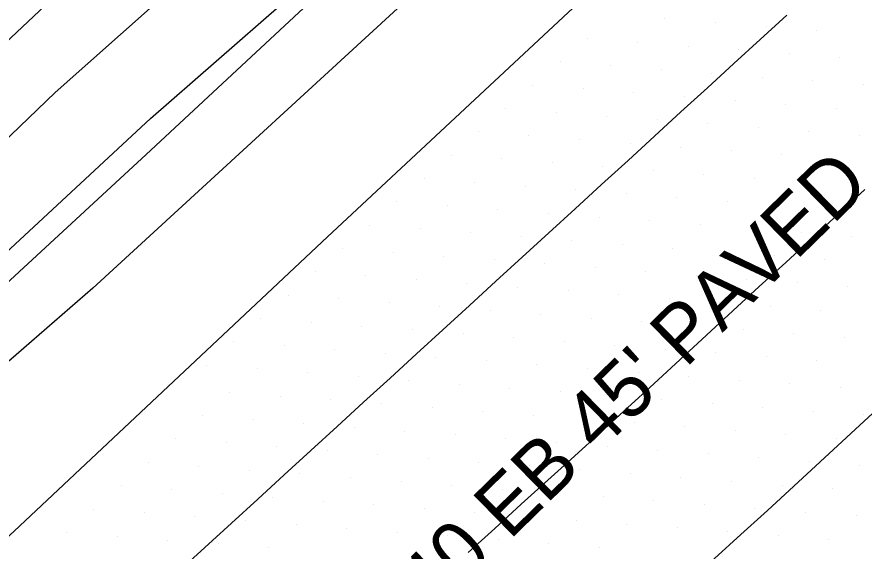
# Model space of a CAD drawing. Extents: x 1548934 to 1561348, y 809680 to 824075.
# Drawn here: x 1551981.6 to 1552040.6, y 810842.5 to 810879.7 of the extents above; entities that cross this region are included whole.
import ezdxf

# ---------------------------------------------------------------- set-up
doc = ezdxf.new("R2010")
doc.units = 0
for name, color, linetype in [('E_NCDOT_Vertical_Profile_Ground_Line', 7, 'Continuous'), ('Exist DTM Scan Elevation Point', 7, 'Continuous'), ('Exist Guardrail Cable Guide Rail', 7, 'Continuous'), ('Exist Roads EOP Text', 7, 'Continuous'), ('P_RDY_Terminator_Cell', 7, 'Continuous'), ('PH Exist DTM Breakline', 7, 'Continuous')]:
    doc.layers.add(name, color=color, linetype=linetype)

msp = doc.modelspace()

# ---------------------------------------------------------------- linework, layer by layer
at = {"layer": 'E_NCDOT_Vertical_Profile_Ground_Line'}
msp.add_lwpolyline([(1551914.733, 810783.326), (1551936.975, 810803.465), (1551959.182, 810823.64), (1551981.364, 810843.843), (1552003.226, 810864.385), (1552025.148, 810884.865), (1552043.694, 810901.636), (1552062.107, 810918.548), (1552080.398, 810935.59), (1552098.623, 810952.701), (1552117.113, 810969.532), (1552135.352, 810986.629), (1552153.57, 811003.748), (1552171.877, 811020.773), (1552190.026, 811037.966), (1552208.08, 811055.241), (1552226.135, 811072.468)], dxfattribs=at)
at = {"layer": 'Exist DTM Scan Elevation Point'}
for p, q in [((1552026.752, 810879.594), (1552026.752, 810879.594)), ((1552030.277, 810879.326), (1552030.277, 810879.326)), ((1552033.803, 810879.059), (1552033.803, 810879.059)), ((1552037.327, 810878.791), (1552037.327, 810878.791)), ((1552021.331, 810878.233), (1552021.331, 810878.233)), ((1552024.856, 810877.965), (1552024.856, 810877.965)), ((1552028.381, 810877.697), (1552028.381, 810877.697)), ((1552031.906, 810877.43), (1552031.906, 810877.43)), ((1552035.431, 810877.162), (1552035.431, 810877.162)), ((1552019.435, 810876.604), (1552019.435, 810876.604)), ((1552038.956, 810876.894), (1552038.956, 810876.894)), ((1552022.96, 810876.336), (1552022.96, 810876.336)), ((1552026.485, 810876.069), (1552026.485, 810876.069)), ((1552030.01, 810875.801), (1552030.01, 810875.801)), ((1552033.535, 810875.533), (1552033.535, 810875.533)), ((1552037.06, 810875.265), (1552037.06, 810875.265)), ((1552017.538, 810874.975), (1552017.538, 810874.975)), ((1552021.063, 810874.708), (1552021.063, 810874.708)), ((1552040.585, 810874.998), (1552040.585, 810874.998)), ((1552024.588, 810874.44), (1552024.588, 810874.44)), ((1552028.113, 810874.172), (1552028.113, 810874.172)), ((1552031.638, 810873.904), (1552031.638, 810873.904)), ((1552035.163, 810873.636), (1552035.163, 810873.636)), ((1552015.642, 810873.346), (1552015.642, 810873.346)), ((1552019.167, 810873.079), (1552019.167, 810873.079)), ((1552022.692, 810872.811), (1552022.692, 810872.811)), ((1552038.689, 810873.369), (1552038.689, 810873.369)), ((1552026.217, 810872.543), (1552026.217, 810872.543)), ((1552029.742, 810872.275), (1552029.742, 810872.275)), ((1552013.746, 810871.718), (1552013.746, 810871.718)), ((1552033.267, 810872.007), (1552033.267, 810872.007)), ((1552036.792, 810871.74), (1552036.792, 810871.74)), ((1552017.27, 810871.449), (1552017.27, 810871.449)), ((1552020.795, 810871.182), (1552020.795, 810871.182)), ((1552040.318, 810871.472), (1552040.318, 810871.472)), ((1552024.321, 810870.914), (1552024.321, 810870.914)), ((1552027.845, 810870.646), (1552027.845, 810870.646)), ((1552011.849, 810870.089), (1552011.849, 810870.089)), ((1552031.371, 810870.379), (1552031.371, 810870.379)), ((1552034.896, 810870.111), (1552034.896, 810870.111)), ((1552015.374, 810869.821), (1552015.374, 810869.821)), ((1552018.899, 810869.553), (1552018.899, 810869.553)), ((1552022.424, 810869.285), (1552022.424, 810869.285)), ((1552038.421, 810869.843), (1552038.421, 810869.843)), ((1552025.949, 810869.017), (1552025.949, 810869.017)), ((1552029.474, 810868.75), (1552029.474, 810868.75)), ((1552009.953, 810868.46), (1552009.953, 810868.46)), ((1552013.478, 810868.192), (1552013.478, 810868.192)), ((1552033, 810868.482), (1552033, 810868.482)), ((1552036.525, 810868.214), (1552036.525, 810868.214)), ((1552017.003, 810867.924), (1552017.003, 810867.924)), ((1552020.528, 810867.656), (1552020.528, 810867.656)), ((1552040.05, 810867.947), (1552040.05, 810867.947)), ((1552024.053, 810867.388), (1552024.053, 810867.388)), ((1552027.578, 810867.121), (1552027.578, 810867.121)), ((1552008.057, 810866.831), (1552008.057, 810866.831)), ((1552011.582, 810866.563), (1552011.582, 810866.563)), ((1552031.103, 810866.853), (1552031.103, 810866.853)), ((1552034.628, 810866.586), (1552034.628, 810866.586)), ((1552038.154, 810866.318), (1552038.154, 810866.318)), ((1552015.106, 810866.295), (1552015.106, 810866.295)), ((1552018.631, 810866.027), (1552018.631, 810866.027)), ((1552022.156, 810865.759), (1552022.156, 810865.759)), ((1552006.161, 810865.202), (1552006.161, 810865.202)), ((1552025.682, 810865.492), (1552025.682, 810865.492)), ((1552029.207, 810865.224), (1552029.207, 810865.224)), ((1552009.686, 810864.934), (1552009.686, 810864.934)), ((1552013.21, 810864.666), (1552013.21, 810864.666)), ((1552032.732, 810864.957), (1552032.732, 810864.957)), ((1552036.257, 810864.689), (1552036.257, 810864.689)), ((1552016.735, 810864.398), (1552016.735, 810864.398)), ((1552020.26, 810864.13), (1552020.26, 810864.13)), ((1552039.783, 810864.421), (1552039.783, 810864.421)), ((1552004.264, 810863.573), (1552004.264, 810863.573)), ((1552023.785, 810863.863), (1552023.785, 810863.863)), ((1552027.31, 810863.595), (1552027.31, 810863.595)), ((1552007.789, 810863.305), (1552007.789, 810863.305)), ((1552011.314, 810863.037), (1552011.314, 810863.037)), ((1552014.839, 810862.77), (1552014.839, 810862.77)), ((1552030.836, 810863.328), (1552030.836, 810863.328)), ((1552034.361, 810863.06), (1552034.361, 810863.06)), ((1552037.886, 810862.793), (1552037.886, 810862.793)), ((1552018.364, 810862.501), (1552018.364, 810862.501)), ((1552021.889, 810862.234), (1552021.889, 810862.234)), ((1552002.368, 810861.944), (1552002.368, 810861.944)), ((1552005.893, 810861.676), (1552005.893, 810861.676)), ((1552025.414, 810861.966), (1552025.414, 810861.966)), ((1552028.939, 810861.699), (1552028.939, 810861.699)), ((1552009.418, 810861.409), (1552009.418, 810861.409)), ((1552012.942, 810861.141), (1552012.942, 810861.141)), ((1552032.465, 810861.431), (1552032.465, 810861.431)), ((1552035.99, 810861.164), (1552035.99, 810861.164)), ((1552016.467, 810860.873), (1552016.467, 810860.873)), ((1552019.992, 810860.605), (1552019.992, 810860.605)), ((1552039.515, 810860.896), (1552039.515, 810860.896)), ((1552000.472, 810860.316), (1552000.472, 810860.316)), ((1552003.996, 810860.047), (1552003.996, 810860.047)), ((1552023.518, 810860.337), (1552023.518, 810860.337)), ((1552027.043, 810860.07), (1552027.043, 810860.07)), ((1552007.521, 810859.78), (1552007.521, 810859.78)), ((1552011.046, 810859.512), (1552011.046, 810859.512)), ((1552014.571, 810859.244), (1552014.571, 810859.244)), ((1552030.568, 810859.802), (1552030.568, 810859.802)), ((1552034.093, 810859.535), (1552034.093, 810859.535)), ((1552037.619, 810859.267), (1552037.619, 810859.267)), ((1551998.575, 810858.687), (1551998.575, 810858.687)), ((1552018.096, 810858.976), (1552018.096, 810858.976)), ((1552021.621, 810858.708), (1552021.621, 810858.708)), ((1552002.1, 810858.419), (1552002.1, 810858.419)), ((1552005.625, 810858.151), (1552005.625, 810858.151)), ((1552025.147, 810858.441), (1552025.147, 810858.441)), ((1552028.672, 810858.173), (1552028.672, 810858.173)), ((1552009.15, 810857.883), (1552009.15, 810857.883)), ((1552012.674, 810857.615), (1552012.674, 810857.615)), ((1552032.197, 810857.906), (1552032.197, 810857.906)), ((1552035.722, 810857.638), (1552035.722, 810857.638)), ((1551996.679, 810857.058), (1551996.679, 810857.058)), ((1552016.2, 810857.347), (1552016.2, 810857.347)), ((1552019.725, 810857.079), (1552019.725, 810857.079)), ((1552039.248, 810857.371), (1552039.248, 810857.371)), ((1552000.204, 810856.79), (1552000.204, 810856.79)), ((1552003.728, 810856.522), (1552003.728, 810856.522)), ((1552023.25, 810856.812), (1552023.25, 810856.812)), ((1552026.775, 810856.544), (1552026.775, 810856.544)), ((1552030.301, 810856.277), (1552030.301, 810856.277)), ((1552007.253, 810856.254), (1552007.253, 810856.254)), ((1552010.778, 810855.986), (1552010.778, 810855.986)), ((1552014.303, 810855.718), (1552014.303, 810855.718)), ((1552033.826, 810856.009), (1552033.826, 810856.009)), ((1552037.351, 810855.742), (1552037.351, 810855.742)), ((1551994.783, 810855.429), (1551994.783, 810855.429)), ((1551998.307, 810855.161), (1551998.307, 810855.161)), ((1552017.828, 810855.451), (1552017.828, 810855.451)), ((1552021.354, 810855.183), (1552021.354, 810855.183)), ((1552001.832, 810854.893), (1552001.832, 810854.893)), ((1552005.357, 810854.625), (1552005.357, 810854.625)), ((1552024.879, 810854.915), (1552024.879, 810854.915)), ((1552028.404, 810854.648), (1552028.404, 810854.648)), ((1552008.882, 810854.357), (1552008.882, 810854.357)), ((1552012.407, 810854.089), (1552012.407, 810854.089)), ((1552031.93, 810854.38), (1552031.93, 810854.38)), ((1552035.455, 810854.113), (1552035.455, 810854.113)), ((1551996.411, 810853.532), (1551996.411, 810853.532)), ((1552015.932, 810853.822), (1552015.932, 810853.822)), ((1552019.457, 810853.554), (1552019.457, 810853.554)), ((1552038.98, 810853.845), (1552038.98, 810853.845)), ((1551999.936, 810853.264), (1551999.936, 810853.264)), ((1552003.461, 810852.996), (1552003.461, 810852.996)), ((1552006.985, 810852.728), (1552006.985, 810852.728)), ((1552022.983, 810853.286), (1552022.983, 810853.286)), ((1552026.508, 810853.019), (1552026.508, 810853.019)), ((1552030.033, 810852.751), (1552030.033, 810852.751)), ((1552010.51, 810852.46), (1552010.51, 810852.46)), ((1552014.036, 810852.193), (1552014.036, 810852.193)), ((1552033.559, 810852.484), (1552033.559, 810852.484)), ((1552037.084, 810852.216), (1552037.084, 810852.216)), ((1551994.514, 810851.903), (1551994.514, 810851.903)), ((1551998.039, 810851.635), (1551998.039, 810851.635)), ((1552017.561, 810851.925), (1552017.561, 810851.925)), ((1552021.086, 810851.658), (1552021.086, 810851.658)), ((1552040.609, 810851.949), (1552040.609, 810851.949)), ((1552001.564, 810851.367), (1552001.564, 810851.367)), ((1552005.089, 810851.099), (1552005.089, 810851.099)), ((1552024.612, 810851.39), (1552024.612, 810851.39)), ((1552028.137, 810851.122), (1552028.137, 810851.122)), ((1552008.614, 810850.831), (1552008.614, 810850.831)), ((1552012.139, 810850.564), (1552012.139, 810850.564)), ((1552031.662, 810850.855), (1552031.662, 810850.855)), ((1552035.187, 810850.587), (1552035.187, 810850.587)), ((1551992.618, 810850.274), (1551992.618, 810850.274)), ((1551996.143, 810850.006), (1551996.143, 810850.006)), ((1552015.665, 810850.296), (1552015.665, 810850.296)), ((1552019.19, 810850.029), (1552019.19, 810850.029)), ((1552038.713, 810850.32), (1552038.713, 810850.32)), ((1551999.668, 810849.738), (1551999.668, 810849.738)), ((1552003.193, 810849.47), (1552003.193, 810849.47)), ((1552006.718, 810849.202), (1552006.718, 810849.202)), ((1552022.715, 810849.761), (1552022.715, 810849.761)), ((1552026.24, 810849.494), (1552026.24, 810849.494)), ((1552029.766, 810849.226), (1552029.766, 810849.226)), ((1551990.722, 810848.645), (1551990.722, 810848.645)), ((1552010.243, 810848.935), (1552010.243, 810848.935)), ((1552013.768, 810848.667), (1552013.768, 810848.667)), ((1552033.291, 810848.958), (1552033.291, 810848.958)), ((1552036.816, 810848.691), (1552036.816, 810848.691)), ((1551994.246, 810848.377), (1551994.246, 810848.377)), ((1551997.771, 810848.109), (1551997.771, 810848.109)), ((1552017.293, 810848.4), (1552017.293, 810848.4)), ((1552020.819, 810848.132), (1552020.819, 810848.132)), ((1552040.342, 810848.424), (1552040.342, 810848.424)), ((1552001.296, 810847.841), (1552001.296, 810847.841)), ((1552004.821, 810847.574), (1552004.821, 810847.574)), ((1552024.344, 810847.865), (1552024.344, 810847.865)), ((1552027.869, 810847.597), (1552027.869, 810847.597)), ((1551988.826, 810847.016), (1551988.826, 810847.016)), ((1552008.347, 810847.306), (1552008.347, 810847.306)), ((1552011.872, 810847.038), (1552011.872, 810847.038)), ((1552031.395, 810847.33), (1552031.395, 810847.33)), ((1552034.92, 810847.062), (1552034.92, 810847.062)), ((1551992.35, 810846.748), (1551992.35, 810846.748)), ((1551995.875, 810846.48), (1551995.875, 810846.48)), ((1552015.397, 810846.771), (1552015.397, 810846.771)), ((1552018.922, 810846.503), (1552018.922, 810846.503)), ((1552022.448, 810846.236), (1552022.448, 810846.236)), ((1552038.446, 810846.795), (1552038.446, 810846.795)), ((1551999.4, 810846.212), (1551999.4, 810846.212)), ((1552002.925, 810845.945), (1552002.925, 810845.945)), ((1552006.45, 810845.677), (1552006.45, 810845.677)), ((1552025.973, 810845.968), (1552025.973, 810845.968)), ((1552029.498, 810845.701), (1552029.498, 810845.701)), ((1551986.929, 810845.387), (1551986.929, 810845.387)), ((1551990.454, 810845.119), (1551990.454, 810845.119)), ((1552009.975, 810845.409), (1552009.975, 810845.409)), ((1552013.501, 810845.142), (1552013.501, 810845.142)), ((1552033.024, 810845.433), (1552033.024, 810845.433)), ((1552036.549, 810845.166), (1552036.549, 810845.166)), ((1551993.979, 810844.851), (1551993.979, 810844.851)), ((1551997.503, 810844.583), (1551997.503, 810844.583)), ((1552017.026, 810844.874), (1552017.026, 810844.874)), ((1552020.551, 810844.607), (1552020.551, 810844.607)), ((1552040.075, 810844.899), (1552040.075, 810844.899)), ((1552001.029, 810844.316), (1552001.029, 810844.316)), ((1552004.554, 810844.048), (1552004.554, 810844.048)), ((1552024.077, 810844.339), (1552024.077, 810844.339)), ((1552027.602, 810844.072), (1552027.602, 810844.072)), ((1551985.032, 810843.758), (1551985.032, 810843.758)), ((1551988.557, 810843.49), (1551988.557, 810843.49)), ((1552008.079, 810843.78), (1552008.079, 810843.78)), ((1552011.604, 810843.513), (1552011.604, 810843.513)), ((1552031.127, 810843.804), (1552031.127, 810843.804)), ((1552034.653, 810843.537), (1552034.653, 810843.537)), ((1552038.179, 810843.27), (1552038.179, 810843.27)), ((1551992.082, 810843.223), (1551992.082, 810843.223)), ((1551995.607, 810842.954), (1551995.607, 810842.954)), ((1551999.132, 810842.687), (1551999.132, 810842.687)), ((1552015.13, 810843.245), (1552015.13, 810843.245)), ((1552018.655, 810842.978), (1552018.655, 810842.978)), ((1552022.18, 810842.71), (1552022.18, 810842.71))]:
    msp.add_line(p, q, dxfattribs=at)
at = {"layer": 'Exist Guardrail Cable Guide Rail'}
msp.add_lwpolyline([(1551944.464, 810828.676), (1551946.019, 810829.941), (1551957.572, 810839.546), (1551968.524, 810849.794), (1551979.549, 810859.965), (1551990.572, 810870.137), (1552001.557, 810880.351), (1552012.542, 810890.565), (1552023.534, 810900.771), (1552034.503, 810911.002), (1552045.539, 810921.16)], dxfattribs=at)
at = {"layer": 'P_RDY_Terminator_Cell'}
for points in [[(1551992.826, 810841.026), (1551994.675, 810842.709), (1551996.52, 810844.396), (1551998.364, 810846.085), (1552000.207, 810847.773), (1552002.051, 810849.461), (1552003.895, 810851.149), (1552005.739, 810852.837), (1552007.583, 810854.525), (1552009.427, 810856.213), (1552011.271, 810857.901), (1552013.115, 810859.59), (1552014.959, 810861.278), (1552016.803, 810862.966), (1552018.647, 810864.654), (1552020.491, 810866.342), (1552022.335, 810868.03), (1552024.179, 810869.718), (1552026.023, 810871.406), (1552027.867, 810873.095), (1552029.711, 810874.783), (1552031.555, 810876.471), (1552033.399, 810878.159), (1552035.243, 810879.847)], [(1552013.037, 810842.349), (1552014.887, 810844.031), (1552016.736, 810845.714), (1552018.586, 810847.396), (1552020.435, 810849.078), (1552022.284, 810850.76), (1552024.134, 810852.442), (1552025.975, 810854.133), (1552027.814, 810855.827), (1552029.653, 810857.52), (1552031.492, 810859.214), (1552033.331, 810860.907), (1552035.17, 810862.601), (1552037.01, 810864.294), (1552038.849, 810865.987), (1552040.688, 810867.681)], [(1552041.254, 810852.071), (1552039.417, 810850.375), (1552037.581, 810848.679), (1552035.744, 810846.983), (1552033.901, 810845.294), (1552032.054, 810843.609), (1552030.207, 810841.925), (1552028.359, 810840.24), (1552026.512, 810838.555), (1552024.665, 810836.871), (1552022.818, 810835.186), (1552020.971, 810833.502), (1552019.123, 810831.817), (1552017.276, 810830.132), (1552015.429, 810828.448), (1552013.582, 810826.763), (1552011.735, 810825.079), (1552009.887, 810823.394), (1552008.04, 810821.71), (1552006.193, 810820.025), (1552004.346, 810818.34), (1552002.499, 810816.656), (1552000.651, 810814.971)]]:
    msp.add_lwpolyline(points, dxfattribs=at)
at = {"layer": 'PH Exist DTM Breakline'}
for points in [[(1552012.08, 810883.998), (1551986.846, 810860.79), (1551970.267, 810846.384), (1551960.787, 810842.472), (1551950.926, 810834.381), (1551947.937, 810832.874), (1551946.436, 810832.843), (1551944.511, 810833.876), (1551942.869, 810835.671), (1551942.463, 810836.681), (1551941.958, 810838.684), (1551942.472, 810840.008), (1551943.72, 810842.188), (1551944.59, 810844.058), (1551946.843, 810847.186), (1551952.559, 810853.616), (1551957.678, 810860.023), (1551965.193, 810867.553), (1551975.253, 810877.888), (1551985.184, 810888.421), (1551995.279, 810898.829), (1552003.011, 810906.433)], [(1552004.761, 810900.558), (1551981.147, 810878.268), (1551967.656, 810865.246), (1551961.807, 810859.556), (1551958.31, 810856.002), (1551954.119, 810851.121), (1551951.721, 810848.064), (1551949.853, 810843.878)], [(1552007.433, 810895.099), (1551984.221, 810874.457), (1551970.586, 810861.326), (1551962.865, 810854.572), (1551960.694, 810850.323), (1551959.07, 810847.652), (1551954.623, 810843.167), (1551947.229, 810836.343), (1551946.314, 810837.602), (1551945.349, 810838.48), (1551945.224, 810840.432), (1551952.593, 810845.917), (1551962.865, 810854.572)], [(1551960.772, 810842.46), (1551968.079, 810851.127), (1551978.808, 810861.45), (1551990.867, 810872.651), (1552009.199, 810888.66)]]:
    msp.add_lwpolyline(points, dxfattribs=at)

# ---------------------------------------------------------------- texts
at = {"layer": 'Exist Roads EOP Text'}
msp.add_text("I-40 EB 45' PAVED", height=4.02, rotation=44.33469, dxfattribs=at).set_placement((1552008.207, 810835.645))

doc.saveas('drawing.dxf')
